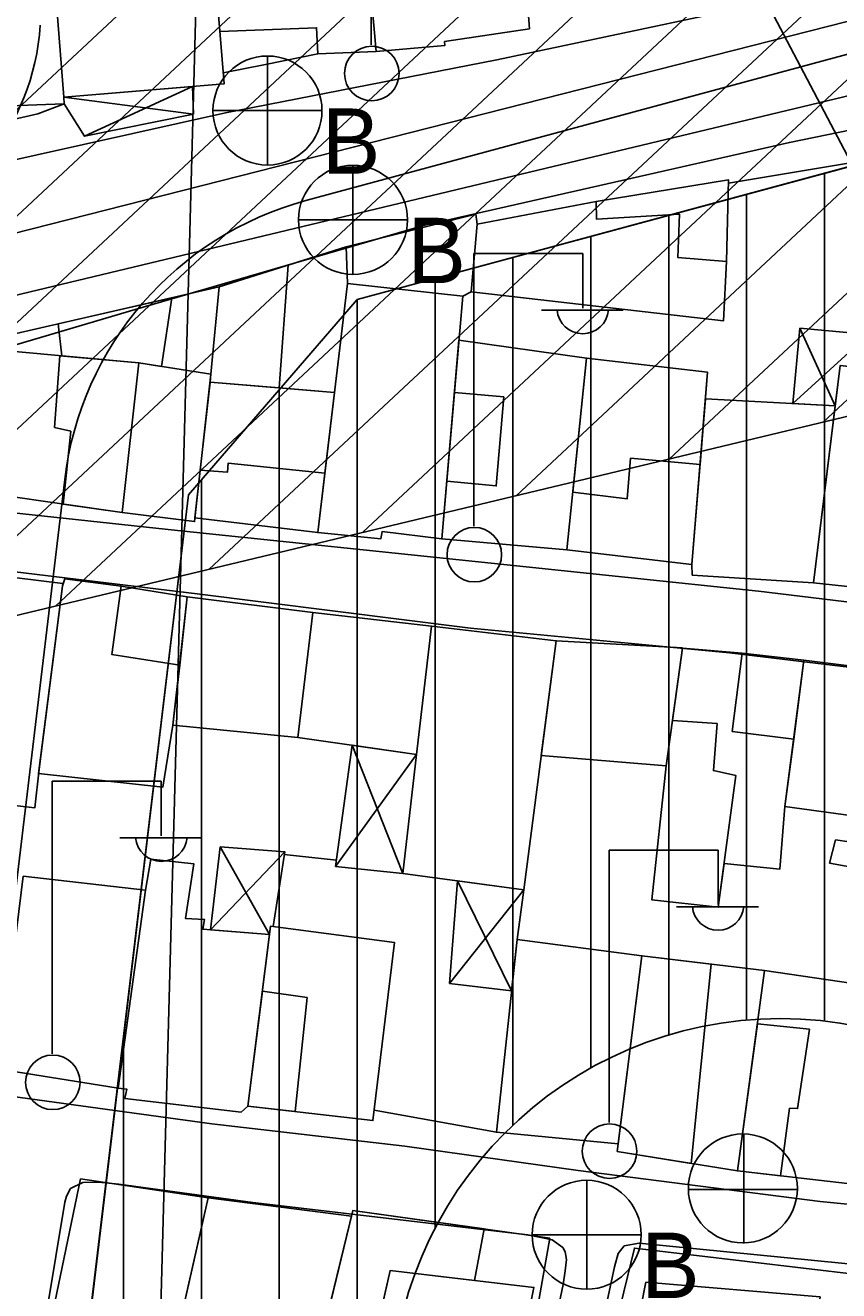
# Model space of a CAD drawing. Extents: x 417997 to 421451, y 4451742 to 4455216.
# Drawn here: x 420278.5 to 420330.7, y 4452724.9 to 4452806.2 of the extents above; entities that cross this region are included whole.
import ezdxf

# ---------------------------------------------------------------- set-up
doc = ezdxf.new("R2010")
doc.units = 0
for name, color, linetype in [('ADAKENARI', 7, 'Continuous'), ('B_Mesken', 7, 'Continuous'), ('B_Sundurma', 7, 'Continuous'), ('B_Teras', 7, 'Continuous'), ('Hat_ENH', 7, 'Continuous'), ('KALDIRIM', 7, 'Continuous'), ('PL_KON_MEV_450', 7, 'Continuous'), ('S_Elektrik_Diregi', 7, 'Continuous'), ('S_Rogar_Kapagi', 7, 'Continuous'), ('S_Rogar_Kapagi_Buski', 7, 'Continuous'), ('Sinir_Duvar_tek_tarafa_ait', 7, 'Continuous'), ('SM_DAIRE', 7, 'Continuous'), ('SN_3_DERECE_KAYNAK_KORUMA', 7, 'Continuous'), ('SN_KENTSEL_DONUSUM', 7, 'Continuous'), ('TA_ENH_154', 7, 'Continuous'), ('TA_ENH_TARAMA', 7, 'Continuous'), ('TR_YUKSEKYOGUNKONUT', 7, 'Continuous'), ('Yol_Sose', 7, 'Continuous')]:
    doc.layers.add(name, color=color, linetype=linetype)

msp = doc.modelspace()

# ---------------------------------------------------------------- linework, layer by layer
at = {"layer": 'ADAKENARI'}
for p, q in [((420299.789, 4452788.55), (420467.865, 4452834.024)), ((420299.789, 4452788.55), (420467.865, 4452834.024)), ((420288.946, 4452776.01), (420299.789, 4452788.55)), ((420288.946, 4452776.01), (420299.789, 4452788.55)), ((420274.779, 4452657.737), (420288.946, 4452776.01)), ((420274.779, 4452657.737), (420288.946, 4452776.01))]:
    msp.add_line(p, q, dxfattribs=at)
at = {"layer": 'B_Mesken'}
for points in [[(420300.307, 4452812.143), (420300.989, 4452804.491), (420305.404, 4452804.865), (420305.39, 4452805.121), (420310.836, 4452805.946), (420310.717, 4452807.596), (420310.143, 4452812.611), (420303.357, 4452812.18)], [(420280.211, 4452811.103), (420290.503, 4452811.556), (420291.233, 4452802.4), (420280.945, 4452801.559)], [(420300.307, 4452812.143), (420290.503, 4452811.556), (420290.965, 4452805.76), (420297.176, 4452806.012), (420297.248, 4452804.341), (420300.989, 4452804.491)], [(420275.071, 4452801.544), (420269.595, 4452801.473), (420270.429, 4452811.1), (420275.685, 4452811.069), (420280.211, 4452811.103), (420280.945, 4452801.559), (420280.972, 4452801.13), (420275.12, 4452800.909)], [(420315.131, 4452794.843), (420323.61, 4452796.251), (420323.48, 4452791.007), (420323.297, 4452787.2), (420307.089, 4452789.045), (420307.478, 4452793.404)], [(420299.068, 4452791.95), (420307.405, 4452794.038), (420307.478, 4452793.404), (420307.089, 4452789.045), (420306.559, 4452788.773), (420299.153, 4452789.589)], [(420290.912, 4452789.364), (420299.068, 4452791.95), (420299.153, 4452789.589), (420298.326, 4452782.588), (420290.339, 4452783.253), (420290.397, 4452783.772)], [(420306.559, 4452788.773), (420305.21, 4452773.189), (420301.374, 4452773.659), (420301.299, 4452773.197), (420297.247, 4452773.589), (420299.153, 4452789.589)], [(420290.912, 4452789.364), (420277.333, 4452786.242), (420277.58, 4452785.233), (420285.759, 4452784.486), (420290.397, 4452783.772)], [(420306.315, 4452785.948), (420314.502, 4452784.794), (420313.239, 4452772.48), (420305.21, 4452773.189)], [(420277.58, 4452785.233), (420285.759, 4452784.486), (420284.697, 4452774.882), (420276.958, 4452776)], [(420314.502, 4452784.794), (420322.273, 4452783.887), (420321.26, 4452771.545), (420313.239, 4452772.48)], [(420285.759, 4452784.486), (420284.697, 4452774.882), (420289.34, 4452774.304), (420290.397, 4452783.772)], [(420339.039, 4452783.41), (420330.774, 4452784.315), (420329.079, 4452770.358), (420337.441, 4452769.469)], [(420289.366, 4452774.534), (420297.247, 4452773.589), (420297.247, 4452773.589), (420297.703, 4452777.419), (420298.326, 4452782.588), (420294.779, 4452782.884), (420290.339, 4452783.253), (420289.709, 4452777.608)], [(420329.079, 4452770.358), (420321.283, 4452770.859), (420321.26, 4452771.545), (420322.133, 4452782.18), (420330.461, 4452781.735)], [(420272.873, 4452771.273), (420272.889, 4452771.304), (420280.879, 4452770.322), (420279.358, 4452758.396), (420279.088, 4452755.917), (420270.934, 4452756.863)], [(420288.878, 4452769.471), (420284.631, 4452770.151), (420281.007, 4452770.618), (420280.86, 4452770.173), (420279.328, 4452758.126), (420287.308, 4452757.247), (420287.956, 4452761.23), (420288.388, 4452765.088)], [(420288.878, 4452769.471), (420296.942, 4452768.457), (420295.979, 4452760.425), (420287.956, 4452761.23)], [(420295.979, 4452760.425), (420303.596, 4452759.351), (420304.548, 4452767.577), (420296.942, 4452768.457)], [(420304.548, 4452767.577), (420312.558, 4452766.642), (420310.478, 4452750.642), (420302.706, 4452751.703), (420303.596, 4452759.351)], [(420311.6, 4452759.274), (420319.62, 4452758.61), (420320.66, 4452766.192), (420312.558, 4452766.642)], [(420324.495, 4452765.853), (420320.658, 4452766.172), (420320.019, 4452761.517), (420319.62, 4452758.61), (420318.685, 4452750.011), (420322.946, 4452749.548), (420323.326, 4452752.349), (420326.909, 4452751.973), (420327.238, 4452755.999), (420327.8, 4452760.336), (420328.457, 4452765.399)], [(420336.478, 4452764.385), (420328.457, 4452765.399), (420327.238, 4452755.999), (420331.594, 4452755.411), (420331.355, 4452753.734), (420330.488, 4452753.863), (420330.102, 4452752.366), (420334.701, 4452751.537)], [(420294.154, 4452747.782), (420289.872, 4452748.134), (420289.973, 4452748.75), (420288.756, 4452748.815), (420289.296, 4452752.317), (420286.541, 4452752.632), (420286.192, 4452750.624), (420284.431, 4452737.916), (420284.99, 4452737.857), (420284.871, 4452737.261), (420292.325, 4452736.366), (420292.758, 4452736.771)], [(420276.798, 4452739.147), (420284.431, 4452737.916), (420286.192, 4452750.624), (420278.35, 4452751.522)], [(420294.223, 4452748.33), (420292.758, 4452736.771), (420300.791, 4452735.834), (420302.175, 4452747.28)], [(420310.047, 4452747.473), (420308.722, 4452735.088), (420316.536, 4452734.335), (420318.057, 4452746.415)], [(420325.934, 4452745.466), (420318.057, 4452746.415), (420316.476, 4452733.857), (420324.187, 4452732.605)], [(420325.934, 4452745.466), (420324.187, 4452732.605), (420332.373, 4452731.663), (420333.938, 4452744.299)], [(420282.02, 4452732.095), (420290.221, 4452730.88), (420287.292, 4452717.918), (420279.326, 4452719.093)], [(420290.221, 4452730.88), (420299.416, 4452729.694), (420297.929, 4452723.605), (420297.099, 4452720.205), (420296.077, 4452720.32), (420295.674, 4452719.405), (420289.859, 4452720.222), (420289.441, 4452717.476), (420287.266, 4452717.803)], [(420312.156, 4452728.279), (420310.456, 4452718.719), (420309.833, 4452718.627), (420300.45, 4452719.751), (420297.099, 4452720.205), (420299.507, 4452730.067)], [(420332.052, 4452725.932), (420330.308, 4452715.626), (420328.335, 4452716.568), (420315.286, 4452718.27), (420317.575, 4452727.648)]]:
    msp.add_lwpolyline(points, close=True, dxfattribs=at)
at = {"layer": 'B_Sundurma'}
for p, q in [((420282.279, 4452799.038), (420289.203, 4452802.234)), ((420289.267, 4452800.466), (420280.945, 4452801.559)), ((420332.604, 4452786.314), (420327.739, 4452781.881)), ((420328.202, 4452786.71), (420330.461, 4452781.735)), ((420299.455, 4452759.935), (420302.706, 4452751.703)), ((420298.398, 4452752.142), (420303.596, 4452759.351)), ((420295.129, 4452753.094), (420290.368, 4452748.094)), ((420290.992, 4452753.422), (420294.154, 4452747.782)), ((420305.7, 4452744.631), (420310.478, 4452750.642)), ((420309.694, 4452744.17), (420306.209, 4452751.225))]:
    msp.add_line(p, q, dxfattribs=at)
for points in [[(420280.972, 4452801.13), (420282.279, 4452799.038), (420289.267, 4452800.466), (420289.203, 4452802.234), (420280.945, 4452801.559)], [(420328.202, 4452786.71), (420332.604, 4452786.314), (420332.46, 4452784.131), (420330.774, 4452784.315), (420330.461, 4452781.735), (420327.739, 4452781.881)], [(420298.398, 4452752.142), (420299.455, 4452759.935), (420303.596, 4452759.351), (420302.706, 4452751.703)], [(420290.992, 4452753.422), (420295.129, 4452753.094), (420294.388, 4452748.308), (420294.223, 4452748.33), (420294.154, 4452747.782), (420290.368, 4452748.094)], [(420305.7, 4452744.631), (420309.694, 4452744.17), (420310.047, 4452747.473), (420310.478, 4452750.642), (420306.209, 4452751.225)]]:
    msp.add_lwpolyline(points, close=True, dxfattribs=at)
at = {"layer": 'B_Teras'}
for points in [[(420280.945, 4452801.559), (420280.972, 4452801.13), (420275.12, 4452800.909), (420274.696, 4452806.446), (420275.909, 4452806.521), (420275.685, 4452811.069), (420280.211, 4452811.103)], [(420307.478, 4452793.404), (420307.089, 4452789.045), (420323.297, 4452787.2), (420323.48, 4452791.007), (420320.355, 4452791.258), (420320.472, 4452794.037), (420315.15, 4452793.714), (420315.131, 4452794.843)], [(420295.356, 4452790.773), (420294.779, 4452782.884), (420298.326, 4452782.588), (420299.153, 4452789.589), (420299.068, 4452791.95)], [(420287.882, 4452788.667), (420287.228, 4452784.26), (420285.759, 4452784.486), (420280.816, 4452784.937), (420280.583, 4452786.989)], [(420280.687, 4452784.949), (420280.357, 4452780.35), (420281.393, 4452780.099), (420280.913, 4452775.428), (420284.697, 4452774.882), (420285.759, 4452784.486)], [(420321.787, 4452777.968), (420317.326, 4452778.365), (420317.11, 4452775.756), (420313.62, 4452776.195), (420314.502, 4452784.794), (420322.273, 4452783.887)], [(420289.709, 4452777.608), (420291.456, 4452777.462), (420291.51, 4452778.061), (420297.703, 4452777.419), (420298.326, 4452782.588), (420294.779, 4452782.884), (420290.339, 4452783.253)], [(420309.184, 4452782.319), (420308.707, 4452776.595), (420305.531, 4452776.893), (420306.023, 4452782.579)], [(420279.328, 4452758.126), (420287.308, 4452757.247), (420287.956, 4452761.23), (420288.388, 4452765.088), (420284.025, 4452765.77), (420284.631, 4452770.151), (420281.007, 4452770.618), (420280.86, 4452770.173)], [(420323.842, 4452760.812), (420327.8, 4452760.336), (420328.457, 4452765.399), (420324.495, 4452765.853)], [(420322.887, 4452761.328), (420320.019, 4452761.517), (420319.62, 4452758.61), (420318.685, 4452750.011), (420322.946, 4452749.548), (420324.09, 4452757.994), (420322.643, 4452758.31)], [(420321.211, 4452733.088), (420322.5, 4452745.88), (420318.057, 4452746.415), (420316.476, 4452733.857)], [(420296.573, 4452743.734), (420295.796, 4452736.416), (420292.758, 4452736.771), (420293.693, 4452744.149)], [(420328.804, 4452741.704), (420328.047, 4452736.611), (420327.531, 4452736.631), (420326.955, 4452732.286), (420324.187, 4452732.605), (420325.47, 4452742.052)], [(420307.318, 4452725.568), (420307.921, 4452728.877), (420299.507, 4452730.067), (420297.929, 4452723.605), (420301.178, 4452723.001), (420301.895, 4452726.202)], [(420300.45, 4452719.751), (420301.895, 4452726.202), (420311.126, 4452725.123), (420309.833, 4452718.627)], [(420329.507, 4452724.525), (420328.335, 4452716.568), (420323.649, 4452717.179), (420316.853, 4452718.065), (420318.313, 4452725.453)]]:
    msp.add_lwpolyline(points, close=True, dxfattribs=at)
at = {"layer": 'Hat_ENH'}
msp.add_lwpolyline([(420254.411, 4452786.86), (420593.231, 4452873.105), (420749.991, 4452874.222)], dxfattribs=at)
at = {"layer": 'KALDIRIM'}
for p, q in [((420389.035, 4452819.948), (420296.485, 4452794.908)), ((420389.035, 4452819.948), (420296.485, 4452794.908)), ((420281.009, 4452777.008), (420274.362, 4452721.523)), ((420281.009, 4452777.008), (420274.362, 4452721.523))]:
    msp.add_line(p, q, dxfattribs=at)
for centre, radius, start, end in [((420264.459, 4452807.089), 15, 284.10025, 356.47788), ((420264.459, 4452807.089), 15, 284.10025, 356.47788), ((420302.008, 4452774.492), 21.15, 105.13889, 173.16919), ((420302.008, 4452774.492), 21.15, 105.13889, 173.16919)]:
    msp.add_arc(centre, radius, start, end, dxfattribs=at)
at = {"layer": 'PL_KON_MEV_450'}
msp.add_lwpolyline([(420299.789, 4452788.55), (420467.865, 4452834.024), (420464.625, 4452792.442), (420385.138, 4452799.106), (420376.655, 4452726.126), (420364.656, 4452632.456), (420451.746, 4452625.102), (420449.423, 4452575.558), (420449.423, 4452560.615), (420361.087, 4452604.42), (420282.548, 4452643.366), (420274.779, 4452657.737), (420288.946, 4452776.01)], close=True, dxfattribs=at)
msp.add_lwpolyline([(420299.789, 4452788.55), (420467.865, 4452834.024), (420464.625, 4452792.442), (420385.138, 4452799.106), (420376.655, 4452726.126), (420364.656, 4452632.456), (420451.746, 4452625.102), (420449.423, 4452575.558), (420449.423, 4452560.615), (420361.087, 4452604.42), (420282.548, 4452643.366), (420274.779, 4452657.737), (420288.946, 4452776.01)], close=True, dxfattribs=at)
at = {"layer": 'S_Elektrik_Diregi'}
for p, q in [((420300.682, 4452804.909), (420300.682, 4452822.409)), ((420307.263, 4452774.009), (420307.263, 4452791.509)), ((420307.263, 4452791.509), (420314.263, 4452791.509)), ((420314.263, 4452788.009), (420314.263, 4452791.509)), ((420311.603, 4452787.869), (420316.853, 4452787.869)), ((420280.207, 4452740.125), (420280.207, 4452757.626)), ((420280.207, 4452757.626), (420287.207, 4452757.626)), ((420287.207, 4452754.126), (420287.207, 4452757.626)), ((420284.547, 4452753.986), (420289.797, 4452753.986)), ((420315.946, 4452735.706), (420315.946, 4452753.206)), ((420315.946, 4452753.206), (420322.946, 4452753.206)), ((420322.946, 4452749.706), (420322.946, 4452753.206)), ((420320.286, 4452749.566), (420325.536, 4452749.566))]:
    msp.add_line(p, q, dxfattribs=at)
for centre in [(420300.718, 4452803.074), (420307.299, 4452772.174), (420280.243, 4452738.29), (420315.982, 4452733.87)]:
    msp.add_circle(centre, 1.75, dxfattribs=at)
for centre in [(420314.263, 4452788.022), (420287.208, 4452754.138), (420322.947, 4452749.719)]:
    msp.add_arc(centre, 1.658, 184.83843, 355.14641, dxfattribs=at)
at = {"layer": 'S_Rogar_Kapagi'}
for p, q in [((420324.592, 4452727.949), (420324.592, 4452734.949)), ((420321.022, 4452731.414), (420328.022, 4452731.414))]:
    msp.add_line(p, q, dxfattribs=at)
msp.add_circle((420324.538, 4452731.478), 3.5, dxfattribs=at)
at = {"layer": 'S_Rogar_Kapagi_Buski'}
for p, q in [((420294.021, 4452804.194), (420294.021, 4452797.194)), ((420290.521, 4452800.694), (420297.521, 4452800.694)), ((420299.511, 4452797.174), (420299.511, 4452790.174)), ((420296.011, 4452793.674), (420303.011, 4452793.674)), ((420314.512, 4452732.004), (420314.512, 4452725.004)), ((420311.012, 4452728.504), (420318.012, 4452728.504))]:
    msp.add_line(p, q, dxfattribs=at)
for centre in [(420294.021, 4452800.694), (420299.511, 4452793.674), (420314.512, 4452728.504)]:
    msp.add_circle(centre, 3.5, dxfattribs=at)
at = {"layer": 'Sinir_Duvar_tek_tarafa_ait'}
for points in [[(420297.248, 4452804.341), (420293.891, 4452803.649), (420291.177, 4452803.107)], [(420280.972, 4452801.13), (420279.287, 4452800.486), (420273.96, 4452799.264), (420269.661, 4452798.623), (420269.662, 4452801.474)], [(420323.605, 4452796.031), (420331.712, 4452797.386)], [(420298.455, 4452752.563), (420295.104, 4452752.932)], [(420308.722, 4452735.088), (420300.872, 4452736.501)]]:
    msp.add_lwpolyline(points, dxfattribs=at)
at = {"layer": 'SM_DAIRE'}
msp.add_circle((420326.96, 4452717.381), 25, dxfattribs=at)
msp.add_circle((420326.96, 4452717.381), 25, dxfattribs=at)
at = {"layer": 'SN_3_DERECE_KAYNAK_KORUMA'}
msp.add_line((420344.109, 4452773.221), (420290.766, 4452875.072), dxfattribs=at)
msp.add_line((420344.109, 4452773.221), (420290.766, 4452875.072), dxfattribs=at)
at = {"layer": 'SN_KENTSEL_DONUSUM'}
msp.add_line((420290.935, 4452862.982), (420285.402, 4452658.286), dxfattribs=at)
msp.add_line((420290.935, 4452862.982), (420285.402, 4452658.286), dxfattribs=at)
at = {"layer": 'TA_ENH_154'}
msp.add_lwpolyline([(421244.229, 4452871.733), (420603.453, 4452866.932), (420104.111, 4452747.147), (419709.07, 4452649.72), (419353.297, 4452559.565), (419284.532, 4452601.288), (419287.681, 4452599.871), (419484.079, 4452691.722), (419833.947, 4454863.938), (419862.826, 4455014.236)], dxfattribs=at)
msp.add_lwpolyline([(421244.229, 4452871.733), (420603.453, 4452866.932), (420104.111, 4452747.147), (419709.07, 4452649.72), (419353.297, 4452559.565), (419284.532, 4452601.288), (419287.681, 4452599.871), (419484.079, 4452691.722), (419833.947, 4454863.938), (419862.826, 4455014.236)], dxfattribs=at)
at = {"layer": 'TA_ENH_TARAMA'}
for p, q in [((420108.839, 4452727.712), (420605.892, 4452846.947)), ((420108.839, 4452727.712), (420605.892, 4452846.947)), ((420329.687, 4452780.69), (420388.906, 4452836.034)), ((420329.687, 4452780.69), (420388.906, 4452836.034)), ((420319.834, 4452778.326), (420379.053, 4452833.671)), ((420319.834, 4452778.326), (420379.053, 4452833.671)), ((420309.982, 4452775.963), (420369.201, 4452831.307)), ((420309.982, 4452775.963), (420369.201, 4452831.307)), ((420300.129, 4452773.599), (420359.349, 4452828.944)), ((420300.129, 4452773.599), (420359.349, 4452828.944)), ((420290.277, 4452771.236), (420349.496, 4452826.581)), ((420290.277, 4452771.236), (420349.496, 4452826.581)), ((420280.425, 4452768.873), (420339.644, 4452824.217)), ((420280.425, 4452768.873), (420339.644, 4452824.217)), ((420270.572, 4452766.509), (420329.791, 4452821.854)), ((420270.572, 4452766.509), (420329.791, 4452821.854)), ((420260.72, 4452764.146), (420319.939, 4452819.49)), ((420260.72, 4452764.146), (420319.939, 4452819.49)), ((420250.868, 4452761.782), (420310.087, 4452817.127)), ((420250.868, 4452761.782), (420310.087, 4452817.127)), ((420241.015, 4452759.419), (420300.234, 4452814.763)), ((420241.015, 4452759.419), (420300.234, 4452814.763)), ((420231.163, 4452757.055), (420290.382, 4452812.4)), ((420231.163, 4452757.055), (420290.382, 4452812.4))]:
    msp.add_line(p, q, dxfattribs=at)
at = {"layer": 'TR_YUKSEKYOGUNKONUT'}
for p, q in [((420329.779, 4452742.221), (420329.779, 4452796.664)), ((420329.779, 4452742.221), (420329.779, 4452796.664)), ((420324.779, 4452742.285), (420324.779, 4452795.311)), ((420324.779, 4452742.285), (420324.779, 4452795.311)), ((420319.779, 4452741.327), (420319.779, 4452793.959)), ((420319.779, 4452741.327), (420319.779, 4452793.959)), ((420314.779, 4452739.212), (420314.779, 4452792.606)), ((420314.779, 4452739.212), (420314.779, 4452792.606)), ((420309.779, 4452735.541), (420309.779, 4452791.253)), ((420309.779, 4452735.541), (420309.779, 4452791.253)), ((420304.779, 4452728.912), (420304.779, 4452789.901)), ((420304.779, 4452728.912), (420304.779, 4452789.901)), ((420299.779, 4452634.821), (420299.779, 4452788.539)), ((420299.779, 4452634.821), (420299.779, 4452788.539)), ((420294.779, 4452637.301), (420294.779, 4452782.756)), ((420294.779, 4452637.301), (420294.779, 4452782.756)), ((420289.779, 4452639.78), (420289.779, 4452776.973)), ((420289.779, 4452639.78), (420289.779, 4452776.973)), ((420284.779, 4452642.26), (420284.779, 4452741.218)), ((420284.779, 4452642.26), (420284.779, 4452741.218))]:
    msp.add_line(p, q, dxfattribs=at)
at = {"layer": 'Yol_Sose'}
for points in [[(420308.737, 4452803.943), (420326.034, 4452807.607), (420343.302, 4452811.272), (420357.942, 4452815.14), (420379.347, 4452821.71)], [(420276.236, 4452797.176), (420291.337, 4452800.553), (420308.737, 4452803.943)], [(420268.794, 4452782.964), (420285.53, 4452787.927), (420304.116, 4452793.34), (420327.521, 4452798.647), (420345.963, 4452802.436), (420347.71, 4452802.446), (420349.008, 4452802.333), (420365.332, 4452800.138)], [(420364.176, 4452765.322), (420345.147, 4452767.455), (420325.541, 4452769.822), (420308.377, 4452771.621), (420288.241, 4452773.736), (420268.971, 4452775.793), (420262.523, 4452776.424), (420261.621, 4452776.792), (420260.947, 4452777.476), (420260.72, 4452778.486), (420260.746, 4452779.059), (420260.913, 4452779.506), (420261.285, 4452779.996)], [(420374.978, 4452759.698), (420357.389, 4452761.659), (420339.706, 4452763.942), (420323.673, 4452765.865), (420307.057, 4452767.457), (420289.517, 4452769.656), (420273.915, 4452771.544)], [(420277.525, 4452737.41), (420290.461, 4452735.628), (420302.846, 4452734.203), (420313.972, 4452732.631), (420329.501, 4452730.638), (420344.421, 4452729.18), (420359.701, 4452727.618), (420369.674, 4452726.298)], [(420312.246, 4452721.755), (420313.008, 4452725.308), (420313.134, 4452726.196), (420313.219, 4452726.908), (420313.136, 4452727.401), (420312.976, 4452727.682), (420312.296, 4452728.177), (420310.727, 4452728.502), (420293.073, 4452730.583), (420284.476, 4452731.742), (420283.17, 4452731.89), (420282.178, 4452731.85), (420281.382, 4452731.473), (420281.117, 4452730.982), (420281.006, 4452730.593), (420278.709, 4452716.636)], [(420313.58, 4452713.73), (420316.307, 4452726.441), (420316.53, 4452727.303), (420316.928, 4452727.785), (420317.886, 4452727.97), (420332.804, 4452726.496), (420341.953, 4452725.537), (420342.636, 4452725.301), (420342.904, 4452724.901)]]:
    msp.add_lwpolyline(points, dxfattribs=at)

# ---------------------------------------------------------------- texts
at = {"layer": 'S_Rogar_Kapagi_Buski'}
for p in [(420297.521, 4452796.63), (420303.011, 4452789.61), (420318.012, 4452724.44)]:
    msp.add_text('B', height=4.2, dxfattribs=at).set_placement(p)

doc.saveas('drawing.dxf')
